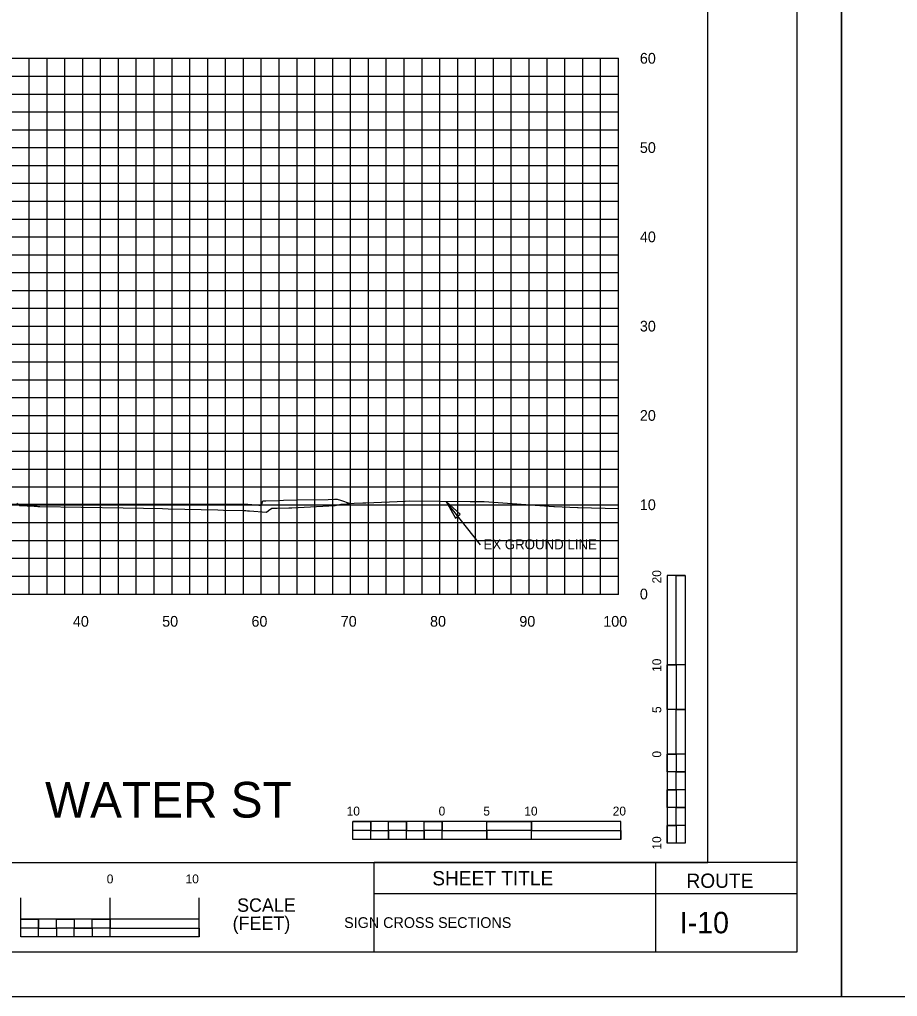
# Model space of a CAD drawing. Extents: x 2193008 to 2198143, y 1236112 to 1237864.
# Drawn here: x 2197157.6 to 2197256, y 1237118 to 1237227.5 of the extents above; entities that cross this region are included whole.
import ezdxf

# ---------------------------------------------------------------- set-up
doc = ezdxf.new("R2010")
doc.units = 0
for name, color, linetype in [('3', 7, 'Continuous'), ('31', 7, 'Continuous'), ('60', 7, 'Continuous'), ('ANNO-SHT', 7, 'Continuous'), ('ANNO-SYMB', 7, 'Continuous'), ('ANNO-TXT', 7, 'Continuous'), ('GSDIMS', 7, 'Continuous'), ('Level 1', 7, 'Continuous'), ('Level 33', 7, 'Continuous'), ('Level 55', 7, 'Continuous'), ('Level 6', 7, 'Continuous'), ('LIMT-CSLINE', 7, 'Continuous'), ('M-ROADS', 7, 'Continuous'), ('SHT-BNDRY', 7, 'Continuous')]:
    doc.layers.add(name, color=color, linetype=linetype)

msp = doc.modelspace()

# ---------------------------------------------------------------- linework, layer by layer
msp.add_lwpolyline([(2196934.71, 1237133.05), (2197234.71, 1237133.05), (2197234.71, 1237323.05), (2196934.71, 1237323.05)], close=True)
at = {"layer": '3'}
msp.add_line((2197209.26, 1237168.61), (2197205.42, 1237173.49), dxfattribs=at)
at = {"layer": '60'}
for p, q in [((2197224.71, 1237163.11), (2197224.71, 1237223.11)), ((2197224.77, 1237203.11), (2197224.71, 1237203.11)), ((2197224.77, 1237193.11), (2197224.71, 1237193.11)), ((2197224.77, 1237183.11), (2197224.71, 1237183.11)), ((2197224.77, 1237173.11), (2197224.71, 1237173.11)), ((2197094.71, 1237163.11), (2197224.71, 1237163.11)), ((2197164.71, 1237163.05), (2197164.71, 1237163.11)), ((2197174.71, 1237163.05), (2197174.71, 1237163.11)), ((2197184.71, 1237163.05), (2197184.71, 1237163.11)), ((2197194.71, 1237163.05), (2197194.71, 1237163.11)), ((2197204.71, 1237163.05), (2197204.71, 1237163.11)), ((2197214.71, 1237163.05), (2197214.71, 1237163.11)), ((2197224.71, 1237163.05), (2197224.71, 1237163.11)), ((2197224.77, 1237163.11), (2197224.71, 1237163.11))]:
    msp.add_line(p, q, dxfattribs=at)
msp.add_lwpolyline([(2197132.71, 1237173.18), (2197141.69, 1237173.17), (2197182.71, 1237173.2), (2197184.12, 1237173.08), (2197184.71, 1237173.03), (2197184.76, 1237173.18), (2197184.87, 1237173.53), (2197184.97, 1237173.53), (2197185.2, 1237173.53), (2197186.62, 1237173.59), (2197187.2, 1237173.61), (2197188.67, 1237173.64), (2197192.2, 1237173.71), (2197192.91, 1237173.74), (2197193.2, 1237173.75), (2197193.57, 1237173.63), (2197194.67, 1237173.26)], dxfattribs=at)
at = {"layer": 'ANNO-SYMB'}
for p, q in [((2197157.77, 1237124.7), (2197157.77, 1237129.1)), ((2197167.77, 1237124.7), (2197167.77, 1237129.1)), ((2197167.77, 1237124.7), (2197167.77, 1237129.1)), ((2197167.77, 1237124.7), (2197167.77, 1237129.1)), ((2197177.77, 1237124.7), (2197177.77, 1237129.1)), ((2197177.77, 1237126.7), (2197157.77, 1237126.7)), ((2197159.77, 1237125.7), (2197159.77, 1237126.7)), ((2197159.77, 1237125.7), (2197159.77, 1237126.7)), ((2197167.77, 1237125.7), (2197167.77, 1237126.7)), ((2197167.77, 1237125.7), (2197167.77, 1237126.7)), ((2197167.77, 1237125.7), (2197167.77, 1237126.7)), ((2197167.77, 1237125.7), (2197163.77, 1237125.7)), ((2197177.77, 1237124.7), (2197177.77, 1237125.7)), ((2197177.77, 1237124.7), (2197177.77, 1237125.7)), ((2197177.77, 1237124.7), (2197177.77, 1237125.7)), ((2197177.77, 1237124.7), (2197157.77, 1237124.7))]:
    msp.add_line(p, q, dxfattribs=at)
for points in [[(2197157.77, 1237126.7), (2197159.77, 1237126.7), (2197159.77, 1237125.7), (2197157.77, 1237125.7)], [(2197161.77, 1237126.7), (2197163.77, 1237126.7), (2197163.77, 1237125.7), (2197161.77, 1237125.7)], [(2197165.77, 1237126.7), (2197167.77, 1237126.7), (2197167.77, 1237125.7), (2197165.77, 1237125.7)], [(2197159.77, 1237125.7), (2197161.77, 1237125.7), (2197161.77, 1237124.7), (2197159.77, 1237124.7)], [(2197163.77, 1237125.7), (2197165.77, 1237125.7), (2197165.77, 1237124.7), (2197163.77, 1237124.7)], [(2197167.77, 1237125.7), (2197177.77, 1237125.7), (2197177.77, 1237124.7), (2197167.77, 1237124.7)]]:
    msp.add_lwpolyline(points, close=True, dxfattribs=at)
at = {"layer": 'ANNO-TXT'}
for p, q in [((2197197.37, 1237129.57), (2197228.9, 1237129.57)), ((2197228.9, 1237129.57), (2197244.71, 1237129.57))]:
    msp.add_line(p, q, dxfattribs=at)
at = {"layer": 'GSDIMS'}
msp.add_lwpolyline([(2197205.42, 1237173.49), (2197206.45, 1237171.62), (2197206.99, 1237172.06)], close=True, dxfattribs=at)
at = {"layer": 'Level 1'}
for p, q in [((2197230.18, 1237165.19), (2197230.18, 1237135.19)), ((2197232.18, 1237165.19), (2197230.18, 1237165.19)), ((2197232.18, 1237165.19), (2197232.18, 1237155.19)), ((2197232.18, 1237165.19), (2197232.18, 1237135.19)), ((2197231.18, 1237155.19), (2197230.18, 1237155.19)), ((2197232.18, 1237155.19), (2197230.18, 1237155.19)), ((2197231.18, 1237155.19), (2197231.18, 1237150.19)), ((2197232.18, 1237150.19), (2197230.18, 1237150.19)), ((2197232.18, 1237150.19), (2197231.18, 1237150.19)), ((2197232.18, 1237150.19), (2197232.18, 1237145.19)), ((2197231.18, 1237145.19), (2197230.18, 1237145.19)), ((2197232.18, 1237145.19), (2197230.18, 1237145.19)), ((2197231.18, 1237145.19), (2197231.18, 1237143.19)), ((2197232.18, 1237143.19), (2197231.18, 1237143.19)), ((2197232.18, 1237143.19), (2197232.18, 1237141.19)), ((2197231.18, 1237141.19), (2197230.18, 1237141.19)), ((2197231.18, 1237141.19), (2197231.18, 1237139.19)), ((2197232.18, 1237139.19), (2197231.18, 1237139.19)), ((2197232.18, 1237139.19), (2197232.18, 1237137.19)), ((2197224.97, 1237137.63), (2197194.97, 1237137.63)), ((2197194.97, 1237135.63), (2197194.97, 1237137.63)), ((2197196.97, 1237136.63), (2197196.97, 1237137.63)), ((2197200.97, 1237136.63), (2197200.97, 1237137.63)), ((2197204.97, 1237136.63), (2197204.97, 1237137.63)), ((2197204.97, 1237135.63), (2197204.97, 1237137.63)), ((2197209.97, 1237135.63), (2197209.97, 1237137.63)), ((2197214.97, 1237136.63), (2197214.97, 1237137.63)), ((2197214.97, 1237135.63), (2197214.97, 1237137.63)), ((2197224.97, 1237135.63), (2197224.97, 1237137.63)), ((2197231.18, 1237137.19), (2197230.18, 1237137.19)), ((2197231.18, 1237137.19), (2197231.18, 1237135.19)), ((2197196.97, 1237136.63), (2197194.97, 1237136.63)), ((2197198.97, 1237135.63), (2197198.97, 1237136.63)), ((2197200.97, 1237136.63), (2197198.97, 1237136.63)), ((2197202.97, 1237135.63), (2197202.97, 1237136.63)), ((2197204.97, 1237136.63), (2197202.97, 1237136.63)), ((2197209.97, 1237135.63), (2197209.97, 1237136.63)), ((2197214.97, 1237136.63), (2197209.97, 1237136.63)), ((2197224.97, 1237135.63), (2197194.97, 1237135.63)), ((2197198.97, 1237135.63), (2197196.97, 1237135.63)), ((2197202.97, 1237135.63), (2197200.97, 1237135.63)), ((2197209.97, 1237135.63), (2197204.97, 1237135.63)), ((2197224.97, 1237135.63), (2197214.97, 1237135.63)), ((2197232.18, 1237135.19), (2197230.18, 1237135.19))]:
    msp.add_line(p, q, dxfattribs=at)
for points in [[(2197231.18, 1237155.19), (2197231.18, 1237165.19), (2197232.18, 1237165.19), (2197232.18, 1237155.19)], [(2197230.18, 1237150.19), (2197230.18, 1237155.19), (2197231.18, 1237155.19), (2197231.18, 1237150.19)], [(2197231.18, 1237145.19), (2197231.18, 1237150.19), (2197232.18, 1237150.19), (2197232.18, 1237145.19)], [(2197230.18, 1237143.19), (2197230.18, 1237145.19), (2197231.18, 1237145.19), (2197231.18, 1237143.19)], [(2197231.18, 1237141.19), (2197231.18, 1237143.19), (2197232.18, 1237143.19), (2197232.18, 1237141.19)], [(2197230.18, 1237139.19), (2197230.18, 1237141.19), (2197231.18, 1237141.19), (2197231.18, 1237139.19)], [(2197231.18, 1237137.19), (2197231.18, 1237139.19), (2197232.18, 1237139.19), (2197232.18, 1237137.19)], [(2197194.97, 1237137.63), (2197196.97, 1237137.63), (2197196.97, 1237136.63), (2197194.97, 1237136.63)], [(2197198.97, 1237137.63), (2197200.97, 1237137.63), (2197200.97, 1237136.63), (2197198.97, 1237136.63)], [(2197202.97, 1237137.63), (2197204.97, 1237137.63), (2197204.97, 1237136.63), (2197202.97, 1237136.63)], [(2197209.97, 1237137.63), (2197214.97, 1237137.63), (2197214.97, 1237136.63), (2197209.97, 1237136.63)], [(2197230.18, 1237135.19), (2197230.18, 1237137.19), (2197231.18, 1237137.19), (2197231.18, 1237135.19)], [(2197196.97, 1237136.63), (2197198.97, 1237136.63), (2197198.97, 1237135.63), (2197196.97, 1237135.63)], [(2197200.97, 1237136.63), (2197202.97, 1237136.63), (2197202.97, 1237135.63), (2197200.97, 1237135.63)], [(2197204.97, 1237136.63), (2197209.97, 1237136.63), (2197209.97, 1237135.63), (2197204.97, 1237135.63)], [(2197214.97, 1237136.63), (2197224.97, 1237136.63), (2197224.97, 1237135.63), (2197214.97, 1237135.63)]]:
    msp.add_lwpolyline(points, close=True, dxfattribs=at)
at = {"layer": 'Level 6'}
msp.add_line((2197244.71, 1237133.05), (2197197.37, 1237133.05), dxfattribs=at)
at = {"layer": 'M-ROADS'}
for p, q in [((2197094.71, 1237223.11), (2197224.71, 1237223.11)), ((2197158.71, 1237163.11), (2197158.71, 1237223.11)), ((2197160.71, 1237163.11), (2197160.71, 1237223.11)), ((2197162.71, 1237163.11), (2197162.71, 1237223.11)), ((2197164.71, 1237163.11), (2197164.71, 1237223.11)), ((2197166.71, 1237163.11), (2197166.71, 1237223.11)), ((2197168.71, 1237163.11), (2197168.71, 1237223.11)), ((2197170.71, 1237163.11), (2197170.71, 1237223.11)), ((2197172.71, 1237163.11), (2197172.71, 1237223.11)), ((2197174.71, 1237163.11), (2197174.71, 1237223.11)), ((2197176.71, 1237163.11), (2197176.71, 1237223.11)), ((2197178.71, 1237163.11), (2197178.71, 1237223.11)), ((2197180.71, 1237163.11), (2197180.71, 1237223.11)), ((2197182.71, 1237163.11), (2197182.71, 1237223.11)), ((2197184.71, 1237163.11), (2197184.71, 1237223.11)), ((2197186.71, 1237163.11), (2197186.71, 1237223.11)), ((2197188.71, 1237163.11), (2197188.71, 1237223.11)), ((2197190.71, 1237163.11), (2197190.71, 1237223.11)), ((2197192.71, 1237163.11), (2197192.71, 1237223.11)), ((2197194.71, 1237163.11), (2197194.71, 1237223.11)), ((2197196.71, 1237163.11), (2197196.71, 1237223.11)), ((2197198.71, 1237163.11), (2197198.71, 1237223.11)), ((2197200.71, 1237163.11), (2197200.71, 1237223.11)), ((2197202.71, 1237163.11), (2197202.71, 1237223.11)), ((2197204.71, 1237163.11), (2197204.71, 1237223.11)), ((2197206.71, 1237163.11), (2197206.71, 1237223.11)), ((2197208.71, 1237163.11), (2197208.71, 1237223.11)), ((2197210.71, 1237163.11), (2197210.71, 1237223.11)), ((2197212.71, 1237163.11), (2197212.71, 1237223.11)), ((2197214.71, 1237163.11), (2197214.71, 1237223.11)), ((2197216.71, 1237163.11), (2197216.71, 1237223.11)), ((2197218.71, 1237163.11), (2197218.71, 1237223.11)), ((2197220.71, 1237163.11), (2197220.71, 1237223.11)), ((2197222.71, 1237163.11), (2197222.71, 1237223.11)), ((2197224.71, 1237163.11), (2197224.71, 1237223.11)), ((2197094.71, 1237221.11), (2197224.71, 1237221.11)), ((2197094.71, 1237219.11), (2197224.71, 1237219.11)), ((2197094.71, 1237217.11), (2197224.71, 1237217.11)), ((2197094.71, 1237215.11), (2197224.71, 1237215.11)), ((2197094.71, 1237213.11), (2197224.71, 1237213.11)), ((2197094.71, 1237211.11), (2197224.71, 1237211.11)), ((2197094.71, 1237209.11), (2197224.71, 1237209.11)), ((2197094.71, 1237207.11), (2197224.71, 1237207.11)), ((2197094.71, 1237205.11), (2197224.71, 1237205.11)), ((2197094.71, 1237203.11), (2197224.71, 1237203.11)), ((2197094.71, 1237201.11), (2197224.71, 1237201.11)), ((2197094.71, 1237199.11), (2197224.71, 1237199.11)), ((2197094.71, 1237197.11), (2197224.71, 1237197.11)), ((2197094.71, 1237195.11), (2197224.71, 1237195.11)), ((2197094.71, 1237193.11), (2197224.71, 1237193.11)), ((2197094.71, 1237191.11), (2197224.71, 1237191.11)), ((2197094.71, 1237189.11), (2197224.71, 1237189.11)), ((2197094.71, 1237187.11), (2197224.71, 1237187.11)), ((2197094.71, 1237185.11), (2197224.71, 1237185.11)), ((2197094.71, 1237183.11), (2197224.71, 1237183.11)), ((2197094.71, 1237181.11), (2197224.71, 1237181.11)), ((2197094.71, 1237179.11), (2197224.71, 1237179.11)), ((2197094.71, 1237177.11), (2197224.71, 1237177.11)), ((2197094.71, 1237175.11), (2197224.71, 1237175.11)), ((2197094.71, 1237173.11), (2197224.71, 1237173.11)), ((2197094.71, 1237171.11), (2197224.71, 1237171.11)), ((2197094.71, 1237169.11), (2197224.71, 1237169.11)), ((2197094.71, 1237167.11), (2197224.71, 1237167.11)), ((2197094.71, 1237165.11), (2197224.71, 1237165.11)), ((2197094.71, 1237163.11), (2197224.71, 1237163.11))]:
    msp.add_line(p, q, dxfattribs=at)
for points in [[(2196909.71, 1237118.04), (2197249.71, 1237118.04), (2197249.71, 1237338.04), (2196909.71, 1237338.04)], [(2197249.71, 1237118.04), (2197589.71, 1237118.04), (2197589.71, 1237338.04), (2197249.71, 1237338.04)]]:
    msp.add_lwpolyline(points, close=True, dxfattribs=at)
msp.add_lwpolyline([(2197157.32, 1237173.29), (2197157.65, 1237173.02), (2197159.26, 1237172.95), (2197159.35, 1237172.95), (2197159.45, 1237172.94), (2197159.56, 1237172.94), (2197159.68, 1237172.93), (2197159.82, 1237172.93), (2197159.91, 1237172.92), (2197169.25, 1237172.77), (2197171.53, 1237172.73), (2197173.66, 1237172.68), (2197174.29, 1237172.66), (2197179.84, 1237172.53), (2197180.49, 1237172.51), (2197182.71, 1237172.47), (2197182.75, 1237172.47), (2197182.97, 1237172.45), (2197183.16, 1237172.44), (2197183.32, 1237172.43), (2197183.39, 1237172.42), (2197185.3, 1237172.29), (2197185.5, 1237172.45), (2197185.89, 1237172.74), (2197185.95, 1237172.74), (2197186.22, 1237172.71), (2197186.5, 1237172.71), (2197187.78, 1237172.76), (2197188.13, 1237172.76), (2197192.98, 1237173.04), (2197193.63, 1237173.19), (2197193.8, 1237173.18), (2197195.11, 1237173.3), (2197196.1, 1237173.34), (2197196.34, 1237173.34), (2197196.42, 1237173.34), (2197200.82, 1237173.52), (2197201.31, 1237173.53), (2197208.1, 1237173.47), (2197209.29, 1237173.48), (2197209.38, 1237173.48), (2197209.48, 1237173.48), (2197209.67, 1237173.46), (2197217.47, 1237172.91), (2197217.54, 1237172.91), (2197220.12, 1237172.81), (2197220.19, 1237172.81), (2197224.71, 1237172.69)], dxfattribs=at)
at = {"layer": 'SHT-BNDRY'}
for p, q in [((2197197.37, 1237123.04), (2197197.37, 1237133.05)), ((2197228.9, 1237123.04), (2197228.9, 1237133.05))]:
    msp.add_line(p, q, dxfattribs=at)
msp.add_lwpolyline([(2196922.21, 1237123.04), (2197244.71, 1237123.04), (2197244.71, 1237333.04), (2196922.21, 1237333.04)], close=True, dxfattribs=at)

# ---------------------------------------------------------------- texts
at = {"layer": '31'}
for s, p in [('60', (2197227.11, 1237222.51)), ('50', (2197227.11, 1237212.51)), ('40', (2197227.11, 1237202.51)), ('30', (2197227.11, 1237192.51)), ('20', (2197227.11, 1237182.51)), ('10', (2197227.11, 1237172.51)), ('0', (2197227.11, 1237162.51))]:
    msp.add_text(s, height=1.2, dxfattribs=at).set_placement(p)
at = {"layer": 'ANNO-SHT'}
for s, height, p in [(' I-10 ', 2.4, (2197230.67, 1237125.11)), ('          SIGN CROSS SECTIONS          ', 1.2, (2197189.53, 1237125.71))]:
    msp.add_text(s, height=height, rotation=360, dxfattribs=at).set_placement(p)
at = {"layer": 'ANNO-SYMB'}
for s, height, p in [('0', 1, (2197167.4, 1237130.7)), ('0', 1, (2197167.4, 1237130.7)), ('0', 1, (2197167.4, 1237130.7)), (' 10', 0.999, (2197175.86, 1237130.7)), ('SCALE', 1.499, (2197182, 1237127.52)), ('(FEET)', 1.499, (2197181.5, 1237125.49))]:
    msp.add_text(s, height=height, rotation=0.0572, dxfattribs=at).set_placement(p)
at = {"layer": 'ANNO-TXT'}
for s, p in [('SHEET TITLE', (2197203.86, 1237130.48)), ('ROUTE', (2197232.33, 1237130.2))]:
    msp.add_text(s, height=1.6, dxfattribs=at).set_placement(p)
at = {"layer": 'Level 1'}
for s, height, rotation, p in [('20', 0.999, 90.0572, (2197229.5, 1237164.3)), ('10', 0.999, 90.0572, (2197229.5, 1237154.39)), ('5', 1, 90.0572, (2197229.5, 1237149.78)), ('0', 1, 90.0572, (2197229.5, 1237144.79)), ('10', 0.999, 0.0572, (2197194.27, 1237138.3)), ('0', 1, 0.0572, (2197204.57, 1237138.3)), ('5', 0.999, 0.0572, (2197209.58, 1237138.3)), ('10', 0.999, 0.0572, (2197214.17, 1237138.3)), ('20', 0.999, 0.0572, (2197224.07, 1237138.3)), ('10', 0.999, 90.0572, (2197229.5, 1237134.49))]:
    msp.add_text(s, height=height, rotation=rotation, dxfattribs=at).set_placement(p)
at = {"layer": 'Level 33'}
msp.add_text('WATER ST', height=3.998, rotation=360, dxfattribs=at).set_placement((2197160.49, 1237138.07))
at = {"layer": 'Level 55'}
msp.add_text('EX GROUND LINE', height=1.1105, dxfattribs=at).set_placement((2197209.59, 1237168.12))
at = {"layer": 'LIMT-CSLINE'}
for s, p in [('40', (2197163.61, 1237159.45)), ('50', (2197173.61, 1237159.45)), ('60', (2197183.61, 1237159.45)), ('70', (2197193.61, 1237159.45)), ('80', (2197203.61, 1237159.45)), ('90', (2197213.61, 1237159.45)), ('100', (2197223.01, 1237159.45))]:
    msp.add_text(s, height=1.2, dxfattribs=at).set_placement(p)

doc.saveas('drawing.dxf')
